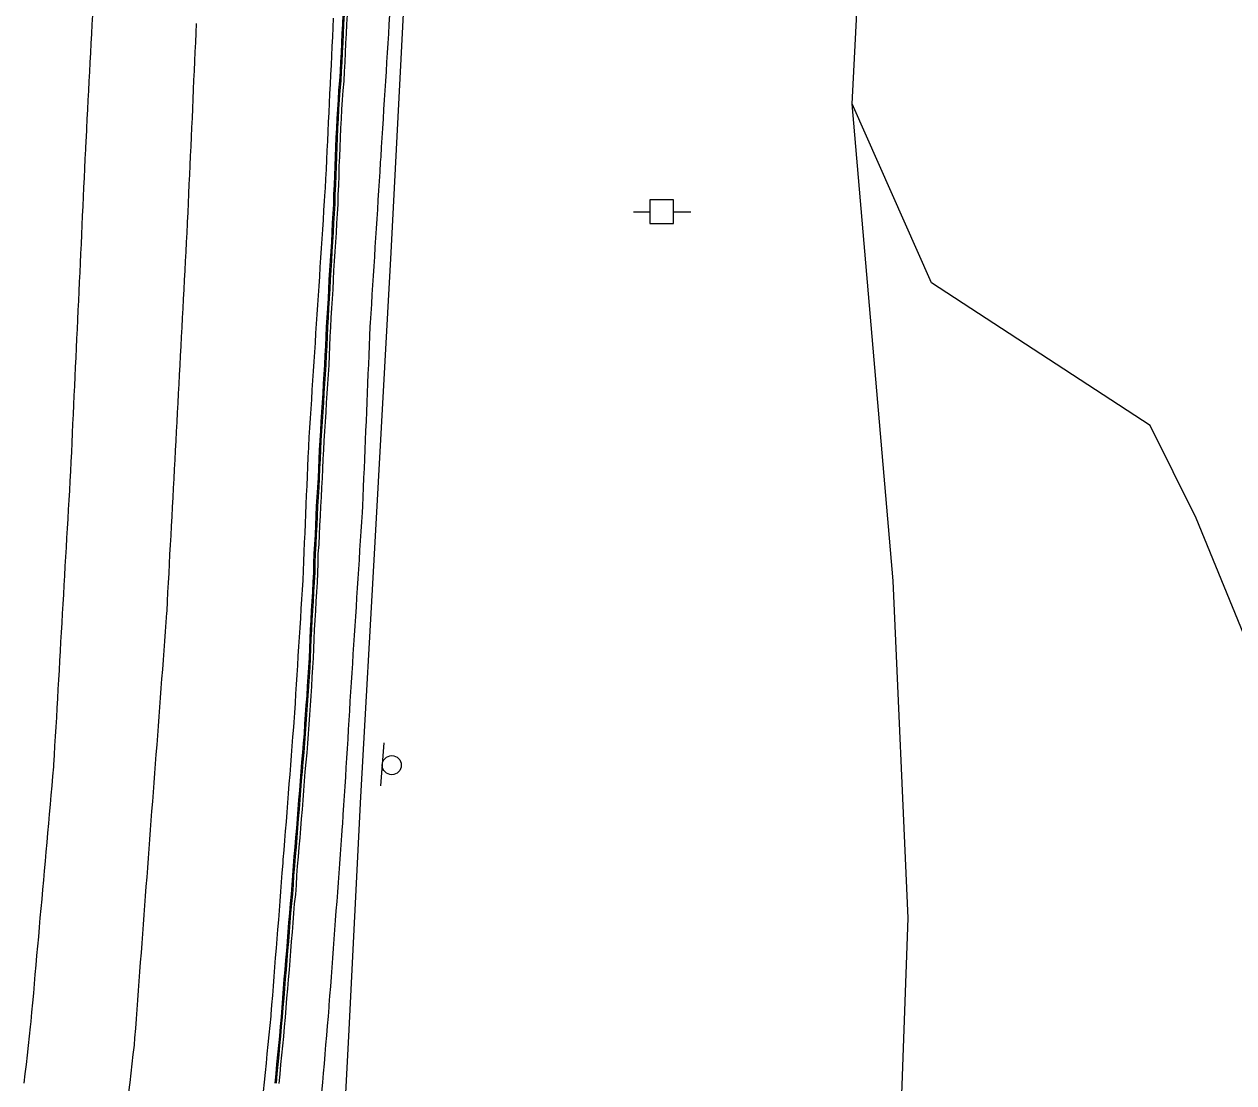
# Model space of a CAD drawing. Extents: x 1901471 to 1963503, y 756461 to 799997.
# Drawn here: x 1929882.1 to 1930009.8, y 773732.4 to 773844.1 of the extents above; entities that cross this region are included whole.
import ezdxf

# ---------------------------------------------------------------- set-up
doc = ezdxf.new("R2010")
doc.units = 0
for name, color, linetype in [('Default', 7, 'Continuous'), ('RD_EX_Bldg', 7, 'Continuous'), ('RD_EX_BldgApp', 7, 'Continuous'), ('RD_EX_Conc', 7, 'Continuous'), ('RD_EX_GuardRail', 7, 'Continuous'), ('RD_EX_Road', 7, 'Continuous'), ('RD_EX_UT', 7, 'Continuous'), ('RD_EX_VEG', 7, 'Continuous')]:
    doc.layers.add(name, color=color, linetype=linetype)

# ---------------------------------------------------------------- blocks, each defined once
blk = doc.blocks.new('PP')
at = {"layer": 'RD_EX_UT'}
for p, q in [((2.49, 2.51), (-2.51, 2.51)), ((-2.51, 2.51), (-2.51, -2.49)), ((2.49, -2.49), (2.49, 2.51)), ((-5.94, -0.05), (-2.47, -0.05)), ((-2.51, -2.49), (2.49, -2.49)), ((2.42, -0.05), (6.06, -0.05))]:
    blk.add_line(p, q, dxfattribs=at)
blk = doc.blocks.new('SIGN')
at = {"layer": 'RD_EX_BldgApp'}
blk.add_line((-4.52, -2.02), (4.48, -2.02), dxfattribs=at)
blk.add_circle((0, 0), 2, dxfattribs=at)

msp = doc.modelspace()

# ---------------------------------------------------------------- linework, layer by layer
at = {"layer": 'RD_EX_Conc'}
for points in [[(1929908.59, 773732.37), (1929908.69, 773733.36), (1929908.77, 773734.36), (1929908.87, 773735.35), (1929908.97, 773736.35), (1929909.07, 773737.34), (1929909.15, 773738.34), (1929909.25, 773739.33), (1929909.32, 773740.36), (1929909.4, 773741.35), (1929909.47, 773742.35), (1929909.55, 773743.35), (1929909.65, 773744.34), (1929909.73, 773745.34), (1929909.81, 773746.33), (1929909.9, 773747.33), (1929909.97, 773748.33), (1929910.05, 773749.32), (1929910.13, 773750.32), (1929910.21, 773751.32), (1929910.33, 773752.31), (1929910.4, 773753.31), (1929910.45, 773754.3), (1929910.53, 773755.3), (1929910.61, 773756.3), (1929910.7, 773757.29), (1929910.79, 773758.29), (1929910.87, 773759.29), (1929910.94, 773760.28), (1929911.02, 773761.28), (1929911.1, 773762.28), (1929911.18, 773763.27), (1929911.26, 773764.27), (1929911.34, 773765.27), (1929911.42, 773766.26), (1929911.52, 773767.26), (1929911.6, 773768.25), (1929911.68, 773769.25), (1929911.74, 773770.25), (1929911.8, 773771.26), (1929911.87, 773772.26), (1929911.96, 773773.26), (1929912.02, 773774.26), (1929912.07, 773775.25), (1929912.14, 773776.25), (1929912.2, 773777.25), (1929912.24, 773778.25), (1929912.28, 773779.25), (1929912.32, 773780.25), (1929912.38, 773781.24), (1929912.43, 773782.24), (1929912.49, 773783.24), (1929912.56, 773784.24), (1929912.62, 773785.23), (1929912.62, 773785.23), (1929912.67, 773786.25), (1929912.68, 773787.25), (1929912.71, 773788.25), (1929912.79, 773789.25), (1929912.84, 773790.25), (1929912.88, 773791.25), (1929912.92, 773792.25), (1929912.97, 773793.25), (1929913.04, 773794.24), (1929913.08, 773795.24), (1929913.15, 773796.24), (1929913.19, 773797.24), (1929913.23, 773798.24), (1929913.28, 773799.23), (1929913.33, 773800.21), (1929913.4, 773801.21), (1929913.46, 773802.2), (1929913.52, 773803.2), (1929913.59, 773804.2), (1929913.65, 773805.2), (1929913.71, 773806.19), (1929913.78, 773807.19), (1929913.84, 773808.19), (1929913.87, 773809.19), (1929913.94, 773810.19), (1929913.98, 773811.18), (1929914.01, 773812.18), (1929914.08, 773813.18), (1929914.14, 773814.18), (1929914.21, 773815.18), (1929914.26, 773816.17), (1929914.29, 773817.17), (1929914.36, 773818.17), (1929914.43, 773819.17), (1929914.49, 773820.17), (1929914.56, 773821.16), (1929914.62, 773822.16), (1929914.65, 773823.16), (1929914.72, 773824.16), (1929914.78, 773825.16), (1929914.8, 773826.16), (1929914.85, 773827.17), (1929914.9, 773828.17), (1929914.92, 773829.17), (1929914.96, 773830.17), (1929915.01, 773831.17), (1929915.04, 773832.17), (1929915.09, 773833.17), (1929915.14, 773834.16), (1929915.19, 773835.16), (1929915.26, 773836.16), (1929915.33, 773837.16), (1929915.42, 773838.15), (1929915.48, 773839.15), (1929915.53, 773840.15), (1929915.58, 773841.15), (1929915.62, 773842.15), (1929915.67, 773843.15), (1929915.72, 773844.14), (1929915.78, 773845.14)], [(1929908.72, 773732.35), (1929908.82, 773733.35), (1929908.9, 773734.34), (1929909, 773735.34), (1929909.1, 773736.33), (1929909.2, 773737.33), (1929909.28, 773738.33), (1929909.38, 773739.32), (1929909.45, 773740.35), (1929909.53, 773741.34), (1929909.61, 773742.34), (1929909.68, 773743.33), (1929909.78, 773744.33), (1929909.86, 773745.33), (1929909.94, 773746.32), (1929910.03, 773747.32), (1929910.11, 773748.32), (1929910.18, 773749.31), (1929910.26, 773750.31), (1929910.34, 773751.31), (1929910.46, 773752.3), (1929910.53, 773753.3), (1929910.58, 773754.29), (1929910.66, 773755.29), (1929910.74, 773756.29), (1929910.83, 773757.28), (1929910.92, 773758.28), (1929911, 773759.28), (1929911.07, 773760.27), (1929911.15, 773761.27), (1929911.23, 773762.26), (1929911.31, 773763.26), (1929911.39, 773764.26), (1929911.47, 773765.26), (1929911.56, 773766.25), (1929911.66, 773767.25), (1929911.73, 773768.24), (1929911.81, 773769.24), (1929911.87, 773770.24), (1929911.93, 773771.26), (1929912, 773772.25), (1929912.09, 773773.25), (1929912.15, 773774.25), (1929912.2, 773775.25), (1929912.27, 773776.24), (1929912.33, 773777.24), (1929912.37, 773778.24), (1929912.41, 773779.24), (1929912.45, 773780.24), (1929912.51, 773781.24), (1929912.56, 773782.23), (1929912.63, 773783.23), (1929912.69, 773784.23), (1929912.75, 773785.23), (1929912.8, 773786.25), (1929912.8, 773786.25), (1929912.81, 773787.25), (1929912.84, 773788.25), (1929912.93, 773789.25), (1929912.97, 773790.24), (1929913.01, 773791.24), (1929913.05, 773792.24), (1929913.1, 773793.24), (1929913.17, 773794.24), (1929913.22, 773795.24), (1929913.28, 773796.23), (1929913.32, 773797.23), (1929913.37, 773798.23), (1929913.41, 773799.23), (1929913.46, 773800.2), (1929913.53, 773801.2), (1929913.59, 773802.2), (1929913.66, 773803.19), (1929913.72, 773804.19), (1929913.78, 773805.19), (1929913.85, 773806.19), (1929913.91, 773807.18), (1929913.97, 773808.18), (1929914, 773809.18), (1929914.07, 773810.18), (1929914.11, 773811.17), (1929914.14, 773812.17), (1929914.21, 773813.17), (1929914.27, 773814.17), (1929914.34, 773815.17), (1929914.39, 773816.17), (1929914.43, 773817.16), (1929914.49, 773818.16), (1929914.56, 773819.16), (1929914.62, 773820.16), (1929914.69, 773821.16), (1929914.75, 773822.15), (1929914.79, 773823.15), (1929914.85, 773824.15), (1929914.92, 773825.15), (1929914.93, 773826.15), (1929914.99, 773827.17), (1929915.03, 773828.16), (1929915.05, 773829.16), (1929915.1, 773830.16), (1929915.14, 773831.16), (1929915.17, 773832.16), (1929915.22, 773833.16), (1929915.28, 773834.16), (1929915.32, 773835.16), (1929915.39, 773836.15), (1929915.46, 773837.15), (1929915.55, 773838.15), (1929915.61, 773839.15), (1929915.66, 773840.14), (1929915.71, 773841.14), (1929915.76, 773842.14), (1929915.8, 773843.14), (1929915.85, 773844.14), (1929915.91, 773845.14)], [(1929916.18, 773845.12), (1929916.12, 773844.13), (1929916.08, 773843.13), (1929916.03, 773842.13), (1929915.98, 773841.13), (1929915.93, 773840.13), (1929915.89, 773839.13), (1929915.83, 773838.13), (1929915.74, 773837.14), (1929915.67, 773836.14), (1929915.6, 773835.14), (1929915.55, 773834.14), (1929915.49, 773833.15), (1929915.44, 773832.15), (1929915.42, 773831.15), (1929915.37, 773830.15), (1929915.32, 773829.15), (1929915.31, 773828.15), (1929915.26, 773827.15), (1929915.2, 773826.13), (1929915.19, 773825.13), (1929915.12, 773824.13), (1929915.06, 773823.13), (1929915.03, 773822.13), (1929914.96, 773821.14), (1929914.9, 773820.14), (1929914.83, 773819.14), (1929914.76, 773818.14), (1929914.7, 773817.15), (1929914.67, 773816.15), (1929914.61, 773815.15), (1929914.55, 773814.15), (1929914.48, 773813.15), (1929914.42, 773812.16), (1929914.38, 773811.16), (1929914.34, 773810.16), (1929914.28, 773809.16), (1929914.25, 773808.16), (1929914.18, 773807.17), (1929914.12, 773806.17), (1929914.06, 773805.17), (1929913.99, 773804.17), (1929913.93, 773803.18), (1929913.87, 773802.18), (1929913.8, 773801.18), (1929913.74, 773800.18), (1929913.68, 773799.22), (1929913.64, 773798.22), (1929913.6, 773797.22), (1929913.55, 773796.22), (1929913.49, 773795.22), (1929913.45, 773794.23), (1929913.37, 773793.23), (1929913.33, 773792.23), (1929913.28, 773791.23), (1929913.24, 773790.23), (1929913.2, 773789.23), (1929913.11, 773788.24), (1929913.08, 773787.24), (1929913.07, 773786.24), (1929913.02, 773785.21), (1929913.02, 773785.21), (1929912.96, 773784.21), (1929912.9, 773783.21), (1929912.84, 773782.22), (1929912.79, 773781.22), (1929912.72, 773780.22), (1929912.68, 773779.22), (1929912.64, 773778.22), (1929912.6, 773777.22), (1929912.54, 773776.23), (1929912.48, 773775.23), (1929912.43, 773774.23), (1929912.36, 773773.23), (1929912.27, 773772.24), (1929912.21, 773771.24), (1929912.14, 773770.22), (1929912.09, 773769.22), (1929912.01, 773768.22), (1929911.93, 773767.22), (1929911.83, 773766.23), (1929911.74, 773765.23), (1929911.66, 773764.24), (1929911.58, 773763.24), (1929911.5, 773762.24), (1929911.43, 773761.25), (1929911.35, 773760.25), (1929911.27, 773759.25), (1929911.19, 773758.26), (1929911.1, 773757.26), (1929911.01, 773756.27), (1929910.93, 773755.27), (1929910.86, 773754.27), (1929910.8, 773753.27), (1929910.73, 773752.28), (1929910.61, 773751.28), (1929910.53, 773750.29), (1929910.46, 773749.29), (1929910.38, 773748.29), (1929910.3, 773747.3), (1929910.21, 773746.3), (1929910.13, 773745.31), (1929910.06, 773744.31), (1929909.96, 773743.31), (1929909.88, 773742.32), (1929909.8, 773741.32), (1929909.72, 773740.32), (1929909.65, 773739.29), (1929909.55, 773738.3), (1929909.47, 773737.3), (1929909.37, 773736.31), (1929909.27, 773735.31), (1929909.17, 773734.32), (1929909.09, 773733.32), (1929908.99, 773732.33)], [(1929920.67, 773845.12), (1929920.6, 773844.12), (1929920.54, 773843.12), (1929920.48, 773842.13), (1929920.42, 773841.13), (1929920.35, 773840.13), (1929920.29, 773839.13), (1929920.23, 773838.13), (1929920.17, 773837.14), (1929920.1, 773836.14), (1929920.04, 773835.14), (1929919.98, 773834.14), (1929919.91, 773833.14), (1929919.85, 773832.15), (1929919.79, 773831.15), (1929919.73, 773830.15), (1929919.69, 773829.57), (1929919.63, 773828.57), (1929919.56, 773827.57), (1929919.5, 773826.57), (1929919.44, 773825.58), (1929919.38, 773824.58), (1929919.31, 773823.58), (1929919.25, 773822.58), (1929919.19, 773821.59), (1929919.12, 773820.59), (1929919.06, 773819.59), (1929919, 773818.59), (1929918.94, 773817.59), (1929918.87, 773816.6), (1929918.81, 773815.6), (1929918.75, 773814.6), (1929918.69, 773813.6), (1929918.62, 773812.61), (1929918.6, 773812.22), (1929918.56, 773811.22), (1929918.51, 773810.22), (1929918.47, 773809.22), (1929918.43, 773808.23), (1929918.39, 773807.23), (1929918.35, 773806.23), (1929918.3, 773805.23), (1929918.26, 773804.23), (1929918.22, 773803.23), (1929918.18, 773802.23), (1929918.13, 773801.23), (1929918.13, 773801.23), (1929918.09, 773800.24), (1929918.05, 773799.24), (1929918.01, 773798.24), (1929917.97, 773797.24), (1929917.92, 773796.24), (1929917.88, 773795.24), (1929917.84, 773794.24), (1929917.8, 773793.25), (1929917.77, 773792.6), (1929917.71, 773791.6), (1929917.64, 773790.61), (1929917.58, 773789.61), (1929917.51, 773788.61), (1929917.45, 773787.61), (1929917.38, 773786.62), (1929917.32, 773785.62), (1929917.25, 773784.62), (1929917.19, 773783.62), (1929917.13, 773782.63), (1929917.06, 773781.63), (1929917, 773780.63), (1929916.93, 773779.63), (1929916.87, 773778.64), (1929916.8, 773777.64), (1929916.74, 773776.66), (1929916.68, 773775.67), (1929916.62, 773774.67), (1929916.56, 773773.67), (1929916.49, 773772.67), (1929916.43, 773771.67), (1929916.37, 773770.68), (1929916.31, 773769.68), (1929916.25, 773768.68), (1929916.19, 773767.68), (1929916.12, 773766.68), (1929916.06, 773765.69), (1929916, 773764.69), (1929915.94, 773763.69), (1929915.88, 773762.69), (1929915.81, 773761.7), (1929915.75, 773760.7), (1929915.69, 773759.7), (1929915.68, 773759.52), (1929915.61, 773758.52), (1929915.53, 773757.53), (1929915.46, 773756.53), (1929915.38, 773755.53), (1929915.31, 773754.53), (1929915.23, 773753.54), (1929915.16, 773752.54), (1929915.09, 773751.54), (1929915.01, 773750.55), (1929914.94, 773749.55), (1929914.86, 773748.55), (1929914.79, 773747.56), (1929914.71, 773746.56), (1929914.64, 773745.56), (1929914.57, 773744.56), (1929914.49, 773743.57), (1929914.42, 773742.57), (1929914.34, 773741.57), (1929914.27, 773740.58), (1929914.25, 773740.39), (1929914.17, 773739.39), (1929914.17, 773739.39), (1929914.09, 773738.4), (1929914, 773737.4), (1929913.92, 773736.41), (1929913.84, 773735.41), (1929913.75, 773734.41), (1929913.67, 773733.42), (1929913.59, 773732.42), (1929913.5, 773731.43)]]:
    msp.add_lwpolyline(points, dxfattribs=at)
at = {"layer": 'RD_EX_GuardRail'}
msp.add_lwpolyline([(1929914.74, 773706.58), (1929916.36, 773737.32), (1929917.63, 773762.57), (1929919.16, 773789.47), (1929920.85, 773820.04), (1929922.52, 773852.75), (1929923.36, 773873.53), (1929924.23, 773900.38), (1929925.07, 773932.59), (1929925.3, 773953.19)], dxfattribs=at)
at = {"layer": 'RD_EX_Road'}
for points in [[(1929882.11, 773732.35), (1929882.23, 773733.34), (1929882.34, 773734.34), (1929882.45, 773735.33), (1929882.56, 773736.33), (1929882.67, 773737.32), (1929882.78, 773738.31), (1929882.84, 773738.86), (1929882.93, 773739.86), (1929883.02, 773740.85), (1929883.11, 773741.85), (1929883.2, 773742.84), (1929883.28, 773743.84), (1929883.37, 773744.83), (1929883.46, 773745.83), (1929883.55, 773746.83), (1929883.64, 773747.82), (1929883.73, 773748.82), (1929883.81, 773749.81), (1929883.9, 773750.81), (1929883.99, 773751.8), (1929884.08, 773752.8), (1929884.17, 773753.79), (1929884.26, 773754.79), (1929884.35, 773755.79), (1929884.43, 773756.78), (1929884.52, 773757.78), (1929884.61, 773758.77), (1929884.7, 773759.77), (1929884.79, 773760.76), (1929884.88, 773761.76), (1929884.96, 773762.76), (1929885.05, 773763.75), (1929885.14, 773764.75), (1929885.23, 773765.74), (1929885.25, 773765.97), (1929885.31, 773766.97), (1929885.36, 773767.97), (1929885.42, 773768.97), (1929885.48, 773769.96), (1929885.54, 773770.96), (1929885.59, 773771.96), (1929885.65, 773772.96), (1929885.71, 773773.96), (1929885.76, 773774.95), (1929885.82, 773775.95), (1929885.88, 773776.95), (1929885.94, 773777.95), (1929885.99, 773778.94), (1929886.05, 773779.94), (1929886.11, 773780.94), (1929886.16, 773781.94), (1929886.22, 773782.94), (1929886.28, 773783.93), (1929886.34, 773784.93), (1929886.39, 773785.93), (1929886.45, 773786.93), (1929886.51, 773787.93), (1929886.56, 773788.92), (1929886.62, 773789.92), (1929886.68, 773790.92), (1929886.74, 773791.92), (1929886.79, 773792.92), (1929886.85, 773793.91), (1929886.91, 773794.91), (1929886.97, 773795.91), (1929887.03, 773796.96), (1929887.07, 773797.96), (1929887.12, 773798.96), (1929887.17, 773799.96), (1929887.21, 773800.96), (1929887.26, 773801.96), (1929887.31, 773802.96), (1929887.35, 773803.96), (1929887.4, 773804.95), (1929887.45, 773805.95), (1929887.49, 773806.95), (1929887.54, 773807.95), (1929887.59, 773808.95), (1929887.63, 773809.95), (1929887.68, 773810.95), (1929887.72, 773811.94), (1929887.77, 773812.94), (1929887.82, 773813.94), (1929887.86, 773814.94), (1929887.91, 773815.94), (1929887.96, 773816.94), (1929888, 773817.94), (1929888.05, 773818.93), (1929888.1, 773819.93), (1929888.14, 773820.93), (1929888.19, 773821.93), (1929888.24, 773822.93), (1929888.28, 773823.93), (1929888.33, 773824.93), (1929888.38, 773825.92), (1929888.42, 773826.92), (1929888.47, 773827.92), (1929888.52, 773828.92), (1929888.56, 773829.92), (1929888.61, 773830.92), (1929888.66, 773831.92), (1929888.67, 773832.12), (1929888.72, 773833.12), (1929888.77, 773834.12), (1929888.82, 773835.12), (1929888.87, 773836.12), (1929888.93, 773837.12), (1929888.98, 773838.11), (1929889.03, 773839.11), (1929889.08, 773840.11), (1929889.13, 773841.11), (1929889.19, 773842.11), (1929889.24, 773843.11), (1929889.29, 773844.1), (1929889.34, 773845.1)], [(1929900.26, 773844.22), (1929900.22, 773843.22), (1929900.17, 773842.22), (1929900.13, 773841.23), (1929900.08, 773840.23), (1929900.04, 773839.23), (1929899.99, 773838.23), (1929899.95, 773837.23), (1929899.9, 773836.23), (1929899.86, 773835.23), (1929899.82, 773834.23), (1929899.77, 773833.24), (1929899.73, 773832.24), (1929899.68, 773831.24), (1929899.64, 773830.24), (1929899.59, 773829.24), (1929899.55, 773828.24), (1929899.5, 773827.24), (1929899.46, 773826.24), (1929899.41, 773825.25), (1929899.37, 773824.25), (1929899.32, 773823.25), (1929899.32, 773823.12), (1929899.26, 773822.12), (1929899.21, 773821.12), (1929899.16, 773820.12), (1929899.1, 773819.12), (1929899.05, 773818.13), (1929899, 773817.13), (1929898.95, 773816.13), (1929898.89, 773815.13), (1929898.84, 773814.13), (1929898.79, 773813.13), (1929898.73, 773812.14), (1929898.68, 773811.14), (1929898.63, 773810.14), (1929898.57, 773809.14), (1929898.52, 773808.14), (1929898.47, 773807.14), (1929898.42, 773806.15), (1929898.36, 773805.15), (1929898.31, 773804.15), (1929898.26, 773803.15), (1929898.2, 773802.15), (1929898.15, 773801.15), (1929898.1, 773800.16), (1929898.05, 773799.16), (1929897.99, 773798.16), (1929897.94, 773797.16), (1929897.89, 773796.16), (1929897.83, 773795.17), (1929897.78, 773794.17), (1929897.73, 773793.17), (1929897.68, 773792.17), (1929897.62, 773791.17), (1929897.57, 773790.17), (1929897.52, 773789.18), (1929897.46, 773788.18), (1929897.41, 773787.18), (1929897.36, 773786.18), (1929897.3, 773785.18), (1929897.25, 773784.18), (1929897.2, 773783.19), (1929897.15, 773782.19), (1929897.14, 773782.01), (1929897.06, 773781.02), (1929896.99, 773780.02), (1929896.91, 773779.02), (1929896.84, 773778.03), (1929896.76, 773777.03), (1929896.69, 773776.03), (1929896.61, 773775.04), (1929896.54, 773774.04), (1929896.46, 773773.04), (1929896.39, 773772.05), (1929896.31, 773771.05), (1929896.24, 773770.05), (1929896.16, 773769.06), (1929896.09, 773768.06), (1929896.01, 773767.06), (1929895.94, 773766.06), (1929895.86, 773765.07), (1929895.79, 773764.07), (1929895.71, 773763.07), (1929895.64, 773762.08), (1929895.56, 773761.08), (1929895.49, 773760.08), (1929895.41, 773759.09), (1929895.34, 773758.09), (1929895.26, 773757.09), (1929895.19, 773756.1), (1929895.11, 773755.1), (1929895.04, 773754.1), (1929894.96, 773753.11), (1929894.89, 773752.11), (1929894.81, 773751.11), (1929894.74, 773750.12), (1929894.66, 773749.12), (1929894.59, 773748.12), (1929894.51, 773747.13), (1929894.44, 773746.13), (1929894.36, 773745.13), (1929894.29, 773744.13), (1929894.21, 773743.14), (1929894.14, 773742.14), (1929894.06, 773741.14), (1929893.99, 773740.15), (1929893.91, 773739.15), (1929893.84, 773738.15), (1929893.76, 773737.16), (1929893.7, 773736.39), (1929893.59, 773735.4), (1929893.48, 773734.41), (1929893.36, 773733.41), (1929893.25, 773732.42), (1929893.13, 773731.43)], [(1929914.72, 773844.79), (1929914.68, 773843.79), (1929914.63, 773842.8), (1929914.58, 773841.8), (1929914.53, 773840.8), (1929914.49, 773839.8), (1929914.44, 773838.8), (1929914.39, 773837.8), (1929914.34, 773836.8), (1929914.3, 773835.81), (1929914.25, 773834.81), (1929914.2, 773833.81), (1929914.15, 773832.81), (1929914.11, 773831.81), (1929914.06, 773830.81), (1929914.01, 773829.81), (1929913.96, 773828.81), (1929913.92, 773827.82), (1929913.87, 773826.82), (1929913.85, 773826.47), (1929913.78, 773825.48), (1929913.71, 773824.48), (1929913.65, 773823.48), (1929913.58, 773822.48), (1929913.52, 773821.49), (1929913.45, 773820.49), (1929913.39, 773819.49), (1929913.32, 773818.49), (1929913.26, 773817.5), (1929913.19, 773816.5), (1929913.13, 773815.5), (1929913.06, 773814.51), (1929913, 773813.51), (1929912.93, 773812.51), (1929912.86, 773811.51), (1929912.8, 773810.52), (1929912.74, 773809.53), (1929912.67, 773808.53), (1929912.61, 773807.53), (1929912.55, 773806.54), (1929912.48, 773805.54), (1929912.42, 773804.54), (1929912.36, 773803.54), (1929912.29, 773802.54), (1929912.23, 773801.55), (1929912.16, 773800.55), (1929912.1, 773799.55), (1929912.1, 773799.42), (1929912.05, 773798.43), (1929912.01, 773797.43), (1929911.97, 773796.43), (1929911.92, 773795.43), (1929911.88, 773794.43), (1929911.84, 773793.43), (1929911.8, 773792.43), (1929911.75, 773791.43), (1929911.71, 773790.43), (1929911.67, 773789.44), (1929911.62, 773788.44), (1929911.58, 773787.44), (1929911.54, 773786.44), (1929911.5, 773785.44), (1929911.43, 773784.43), (1929911.37, 773783.44), (1929911.31, 773782.44), (1929911.25, 773781.44), (1929911.18, 773780.44), (1929911.12, 773779.44), (1929911.06, 773778.45), (1929911, 773777.45), (1929910.94, 773776.45), (1929910.87, 773775.45), (1929910.81, 773774.45), (1929910.75, 773773.46), (1929910.69, 773772.46), (1929910.62, 773771.46), (1929910.56, 773770.46), (1929910.52, 773769.93), (1929910.44, 773768.93), (1929910.36, 773767.93), (1929910.29, 773766.94), (1929910.21, 773765.94), (1929910.13, 773764.94), (1929910.05, 773763.95), (1929909.97, 773762.95), (1929909.89, 773761.95), (1929909.82, 773760.96), (1929909.74, 773759.96), (1929909.66, 773758.96), (1929909.58, 773757.97), (1929909.5, 773756.97), (1929909.42, 773755.97), (1929909.39, 773755.57), (1929909.31, 773754.57), (1929909.24, 773753.58), (1929909.16, 773752.58), (1929909.08, 773751.58), (1929909, 773750.59), (1929908.93, 773749.59), (1929908.85, 773748.59), (1929908.77, 773747.6), (1929908.69, 773746.6), (1929908.61, 773745.6), (1929908.54, 773744.61), (1929908.46, 773743.61), (1929908.38, 773742.61), (1929908.3, 773741.62), (1929908.22, 773740.62), (1929908.15, 773739.62), (1929908.13, 773739.45), (1929908.03, 773738.45), (1929907.93, 773737.46), (1929907.83, 773736.46), (1929907.73, 773735.47), (1929907.63, 773734.47), (1929907.53, 773733.48), (1929907.43, 773732.48), (1929907.33, 773731.49)]]:
    msp.add_lwpolyline(points, dxfattribs=at)
at = {"layer": 'RD_EX_VEG'}
for points in [[(1930011.69, 773777.59), (1930005.79, 773792.01), (1930000.92, 773801.79), (1929977.87, 773816.84), (1929969.48, 773835.73), (1929970.49, 773855.66), (1929968.58, 773882.18), (1929972.44, 773896.4), (1929967.43, 773911.64), (1929964.62, 773920.9), (1929966.32, 773932.21), (1929966.87, 773952.87), (1929967.12, 773953.74), (1929971.49, 773968.93)], [(1929973.52, 773697.88), (1929975.38, 773749.79), (1929973.82, 773785.37), (1929969.48, 773835.73)]]:
    msp.add_lwpolyline(points, dxfattribs=at)

# ---------------------------------------------------------------- block references
at = {"layer": 'Default', "xscale": 0.5039370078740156, "yscale": 0.5039370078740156}
msp.add_blockref('PP', (1929949.39, 773824.35), dxfattribs=at)
at = {"layer": 'RD_EX_Bldg', "xscale": 0.5039370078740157, "yscale": 0.5039370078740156, "rotation": -94.715601}
msp.add_blockref('SIGN', (1929920.9, 773765.93), dxfattribs=at)

doc.saveas('drawing.dxf')
